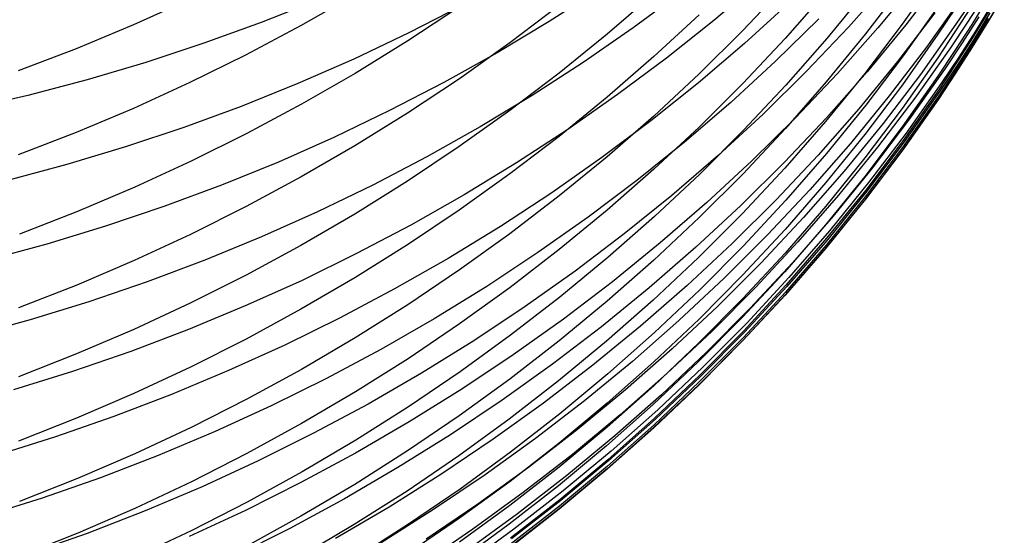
# Model space of a CAD drawing. Extents: x -383 to 1849, y -1185 to -529.
# Tile 669 of 870: x 1795.26 to 1802.99, y -1116.78 to -1112.72. Entities that reach past the tile are written whole.
import ezdxf

# ---------------------------------------------------------------- set-up
doc = ezdxf.new("R2010")
doc.units = 0
doc.layers.add('PREDEFINITO', color=7, linetype='CONTINUOUS')

msp = doc.modelspace()

# ---------------------------------------------------------------- linework, layer by layer
at = {"layer": 'PREDEFINITO'}
for p, q in [((1802.4693, -1112.3614, 589.2954), (1802.1891, -1112.758, 589.3396)), ((1801.0729, -1112.4203, 549.399), (1800.7106, -1112.7287, 549.2793)), ((1802.0841, -1112.425, 555.3722), (1801.7672, -1112.7818, 555.2678)), ((1802.195, -1112.4488, 591.2465), (1801.9009, -1112.835, 591.2977)), ((1802.3039, -1112.4186, 557.3126), (1801.9989, -1112.7876, 557.215)), ((1802.5111, -1112.3818, 559.2408), (1802.2191, -1112.7622, 559.1505)), ((1797.8854, -1112.5299, 607.2658), (1797.463, -1112.7718, 607.3379)), ((1799.8185, -1112.4795, 545.2169), (1799.4172, -1112.7374, 545.095)), ((1800.2398, -1112.5195, 601.1205), (1799.8726, -1112.837, 601.195)), ((1800.4592, -1112.5033, 547.3084), (1800.0769, -1112.7866, 547.187)), ((1801.2702, -1112.4551, 597.1199), (1800.9382, -1112.8074, 597.1883)), ((1801.5901, -1112.5064, 595.1608), (1801.2705, -1112.8703, 595.2241)), ((1801.9035, -1112.4966, 593.2013), (1801.5965, -1112.872, 593.2589)), ((1802.9872, -1112.5242, 577.8083), (1802.8636, -1112.7341, 577.8057)), ((1802.9916, -1112.5219, 575.861), (1802.8679, -1112.7315, 575.852)), ((1796.5948, -1112.5607, 609.3733), (1796.1509, -1112.7626, 609.4378)), ((1797.6001, -1112.5667, 540.7938), (1797.1553, -1112.7443, 540.6845)), ((1801.3045, -1112.5873, 551.3604), (1800.9521, -1112.9089, 551.2459)), ((1802.659, -1112.5459, 562.9957), (1802.3805, -1112.939, 562.922)), ((1802.7457, -1112.5576, 564.869), (1802.6114, -1112.7585, 564.8363)), ((1802.8332, -1112.539, 566.7362), (1802.7027, -1112.7428, 566.708)), ((1802.8628, -1112.552, 581.6148), (1802.7353, -1112.7595, 581.6218)), ((1802.8917, -1112.6051, 570.4333), (1802.7645, -1112.8119, 570.4141)), ((1798.7126, -1112.6214, 605.22), (1798.3073, -1112.8893, 605.2942)), ((1798.7392, -1112.6081, 542.9987), (1798.3145, -1112.8266, 542.8819)), ((1799.4958, -1112.6121, 603.1685), (1799.1084, -1112.9055, 603.2435)), ((1800.5958, -1112.6836, 599.152), (1800.2397, -1113.0135, 599.2227)), ((1802.4463, -1112.6701, 561.0799), (1802.1539, -1113.0524, 560.9984)), ((1802.4764, -1112.6104, 587.3821), (1802.1965, -1113.008, 587.4179)), ((1802.6052, -1112.6353, 585.4541), (1802.4706, -1112.8378, 585.4682)), ((1802.7352, -1112.6143, 583.5229), (1802.6042, -1112.8194, 583.5334)), ((1802.8693, -1112.657, 579.6937), (1802.742, -1112.8647, 579.6966)), ((1802.8791, -1112.6703, 572.2742), (1802.7517, -1112.8775, 572.2598)), ((1797.1553, -1112.7443, 540.6845), (1796.7046, -1112.9085, 540.5801)), ((1799.4172, -1112.7374, 545.095), (1799.0073, -1112.9833, 544.9768)), ((1800.7106, -1112.7287, 549.2793), (1800.3377, -1113.026, 549.1624)), ((1801.5356, -1112.7154, 553.3152), (1801.1949, -1113.0495, 553.2066)), ((1802.1891, -1112.758, 589.3396), (1801.8951, -1113.145, 589.3827)), ((1802.2191, -1112.7622, 559.1505), (1801.9138, -1113.1328, 559.0616)), ((1802.6114, -1112.7585, 564.8363), (1802.3321, -1113.1532, 564.7717)), ((1802.7027, -1112.7428, 566.708), (1802.5684, -1112.9442, 566.6799)), ((1802.7353, -1112.7595, 581.6218), (1802.6042, -1112.9648, 581.6288)), ((1802.7911, -1112.6995, 568.5726), (1802.6603, -1112.9037, 568.5489)), ((1802.8636, -1112.7341, 577.8057), (1802.7363, -1112.9417, 577.8031)), ((1802.8652, -1112.714, 574.063), (1802.7379, -1112.9214, 574.0521)), ((1802.8679, -1112.7315, 575.852), (1802.7404, -1112.939, 575.8432)), ((1796.1509, -1112.7626, 609.4378), (1795.7008, -1112.9512, 609.4981)), ((1797.463, -1112.7718, 607.3379), (1797.0329, -1113.0009, 607.4062)), ((1798.3145, -1112.8266, 542.8819), (1797.8825, -1113.0324, 542.7694)), ((1799.8726, -1112.837, 601.195), (1799.495, -1113.1433, 601.267)), ((1800.0769, -1112.7866, 547.187), (1799.6851, -1113.0583, 547.0689)), ((1800.9382, -1112.8074, 597.1883), (1800.5942, -1113.1492, 597.2546)), ((1801.7672, -1112.7818, 555.2678), (1801.438, -1113.1284, 555.1654)), ((1801.9009, -1112.835, 591.2977), (1801.5935, -1113.2114, 591.3476)), ((1801.9989, -1112.7876, 557.215), (1801.6809, -1113.1465, 557.1191)), ((1802.4706, -1112.8378, 585.4682), (1802.1908, -1113.2359, 585.4959)), ((1802.6042, -1112.8194, 583.5334), (1802.4697, -1113.0222, 583.5438)), ((1802.7645, -1112.8119, 570.4141), (1802.6337, -1113.0165, 570.3951)), ((1796.7046, -1112.9085, 540.5801), (1796.2483, -1113.0591, 540.4806)), ((1798.3073, -1112.8893, 605.2942), (1797.8934, -1113.1451, 605.3649)), ((1799.1084, -1112.9055, 603.2435), (1798.7113, -1113.1872, 603.3155)), ((1800.9521, -1112.9089, 551.2459), (1800.5887, -1113.2195, 551.134)), ((1801.2705, -1112.8703, 595.2241), (1800.9385, -1113.224, 595.2855)), ((1801.5965, -1112.872, 593.2589), (1801.2767, -1113.2374, 593.3149)), ((1802.6603, -1112.9037, 568.5489), (1802.526, -1113.1055, 568.5255)), ((1802.742, -1112.8647, 579.6966), (1802.6111, -1113.0701, 579.6995)), ((1802.7517, -1112.8775, 572.2598), (1802.6207, -1113.0825, 572.2456)), ((1795.7008, -1112.9512, 609.4981), (1795.245, -1113.1262, 609.554)), ((1799.0073, -1112.9833, 544.9768), (1798.5891, -1113.217, 544.8623)), ((1802.3805, -1112.939, 562.922), (1802.0881, -1113.3226, 562.8495)), ((1802.5684, -1112.9442, 566.6799), (1802.2893, -1113.3401, 566.6244)), ((1802.6042, -1112.9648, 581.6288), (1802.4694, -1113.1677, 581.6356)), ((1802.7363, -1112.9417, 577.8031), (1802.6053, -1113.1471, 577.8006)), ((1802.7379, -1112.9214, 574.0521), (1802.6069, -1113.1265, 574.0412)), ((1802.7404, -1112.939, 575.8432), (1802.6093, -1113.1442, 575.8345)), ((1796.2483, -1113.0591, 540.4806), (1795.7871, -1113.1959, 540.3863)), ((1797.0329, -1113.0009, 607.4062), (1796.5957, -1113.2172, 607.4707)), ((1797.8825, -1113.0324, 542.7694), (1797.4436, -1113.2253, 542.6612)), ((1799.6851, -1113.0583, 547.0689), (1799.284, -1113.3182, 546.9541)), ((1800.2397, -1113.0135, 599.2227), (1799.8726, -1113.3324, 599.291)), ((1800.3377, -1113.026, 549.1624), (1799.9547, -1113.312, 549.0484)), ((1801.1949, -1113.0495, 553.2066), (1800.8427, -1113.3728, 553.1002)), ((1802.1539, -1113.0524, 560.9984), (1801.8481, -1113.4249, 560.9183)), ((1802.1965, -1113.008, 587.4179), (1801.9029, -1113.3961, 587.4528)), ((1802.4697, -1113.0222, 583.5438), (1802.1898, -1113.4208, 583.5642)), ((1802.6111, -1113.0701, 579.6995), (1802.4764, -1113.2732, 579.7024)), ((1802.6337, -1113.0165, 570.3951), (1802.4992, -1113.2188, 570.3763)), ((1797.8934, -1113.1451, 605.3649), (1797.4714, -1113.3883, 605.4323)), ((1799.495, -1113.1433, 601.267), (1799.1074, -1113.4381, 601.3362)), ((1801.438, -1113.1284, 555.1654), (1801.0968, -1113.4645, 555.065)), ((1801.6809, -1113.1465, 557.1191), (1801.3506, -1113.4953, 557.025)), ((1801.8951, -1113.145, 589.3827), (1801.5877, -1113.5222, 589.4247)), ((1801.9138, -1113.1328, 559.0616), (1801.5955, -1113.4934, 558.9743)), ((1802.526, -1113.1055, 568.5255), (1802.2467, -1113.5022, 568.4791)), ((1802.6053, -1113.1471, 577.8006), (1802.4707, -1113.3502, 577.7981)), ((1802.6069, -1113.1265, 574.0412), (1802.4723, -1113.3293, 574.0305)), ((1802.6093, -1113.1442, 575.8345), (1802.4745, -1113.3471, 575.8258)), ((1802.6207, -1113.0825, 572.2456), (1802.486, -1113.2852, 572.2315)), ((1795.7871, -1113.1959, 540.3863), (1795.3213, -1113.3186, 540.2972)), ((1796.5957, -1113.2172, 607.4707), (1796.1518, -1113.4204, 607.5313)), ((1797.4436, -1113.2253, 542.6612), (1796.9983, -1113.405, 542.5575)), ((1798.5891, -1113.217, 544.8623), (1798.1631, -1113.4381, 544.7516)), ((1798.7113, -1113.1872, 603.3155), (1798.3053, -1113.457, 603.3844)), ((1800.5887, -1113.2195, 551.134), (1800.2147, -1113.519, 551.0247)), ((1800.5942, -1113.1492, 597.2546), (1800.2389, -1113.4802, 597.3188)), ((1800.9385, -1113.224, 595.2855), (1800.5947, -1113.567, 595.3451)), ((1801.5935, -1113.2114, 591.3476), (1801.2731, -1113.5777, 591.3962)), ((1802.3321, -1113.1532, 564.7717), (1802.0391, -1113.5383, 564.7081)), ((1802.4694, -1113.1677, 581.6356), (1802.1892, -1113.5665, 581.6491)), ((1802.4992, -1113.2188, 570.3763), (1802.2196, -1113.6163, 570.3391)), ((1801.2767, -1113.2374, 593.3149), (1800.9444, -1113.5924, 593.3694)), ((1802.1908, -1113.2359, 585.4959), (1801.8972, -1113.6244, 585.523)), ((1802.4764, -1113.2732, 579.7024), (1802.1966, -1113.6724, 579.708)), ((1802.486, -1113.2852, 572.2315), (1802.2059, -1113.6836, 572.2037)), ((1795.3213, -1113.3186, 540.2972), (1794.8515, -1113.427, 540.2135)), ((1799.284, -1113.3182, 546.9541), (1798.8742, -1113.566, 546.8427)), ((1799.8726, -1113.3324, 599.291), (1799.4951, -1113.64, 599.3569)), ((1799.9547, -1113.312, 549.0484), (1799.5621, -1113.5863, 548.9374)), ((1800.8427, -1113.3728, 553.1002), (1800.4795, -1113.6852, 552.9962)), ((1802.0881, -1113.3226, 562.8495), (1801.7824, -1113.6964, 562.7782)), ((1802.2893, -1113.3401, 566.6244), (1801.9964, -1113.7264, 566.5698)), ((1802.4707, -1113.3502, 577.7981), (1802.1908, -1113.7492, 577.7931)), ((1802.4723, -1113.3293, 574.0305), (1802.1924, -1113.7279, 574.0094)), ((1802.4745, -1113.3471, 575.8258), (1802.1943, -1113.7459, 575.8088)), ((1796.1518, -1113.4204, 607.5313), (1795.7018, -1113.6101, 607.5878)), ((1796.9983, -1113.405, 542.5575), (1796.547, -1113.5712, 542.4584)), ((1797.4714, -1113.3883, 605.4323), (1797.0418, -1113.6189, 605.4961)), ((1798.1631, -1113.4381, 544.7516), (1797.7298, -1113.6465, 544.645)), ((1798.3053, -1113.457, 603.3844), (1797.8907, -1113.7145, 603.4503)), ((1799.1074, -1113.4381, 601.3362), (1798.7102, -1113.7212, 601.4026)), ((1801.8481, -1113.4249, 560.9183), (1801.5295, -1113.7874, 560.8396)), ((1801.9029, -1113.3961, 587.4528), (1801.5959, -1113.7743, 587.4868)), ((1802.1898, -1113.4208, 583.5642), (1801.8962, -1113.8098, 583.5841)), ((1800.2147, -1113.519, 551.0247), (1799.8306, -1113.807, 550.9181)), ((1800.2389, -1113.4802, 597.3188), (1799.8726, -1113.8001, 597.3808)), ((1801.0968, -1113.4645, 555.065), (1800.7441, -1113.7899, 554.9667)), ((1801.3506, -1113.4953, 557.025), (1801.0082, -1113.8336, 556.9328)), ((1801.5955, -1113.4934, 558.9743), (1801.2648, -1113.8438, 558.8887)), ((1801.5877, -1113.5222, 589.4247), (1801.2675, -1113.8892, 589.4656)), ((1802.2467, -1113.5022, 568.4791), (1801.9536, -1113.8893, 568.4335)), ((1795.7018, -1113.6101, 607.5878), (1795.2461, -1113.7861, 607.6403)), ((1796.547, -1113.5712, 542.4584), (1796.0903, -1113.7238, 542.364)), ((1798.8742, -1113.566, 546.8427), (1798.4562, -1113.8015, 546.7349)), ((1799.5621, -1113.5863, 548.9374), (1799.1602, -1113.8488, 548.8295)), ((1800.5947, -1113.567, 595.3451), (1800.2394, -1113.8992, 595.4028)), ((1800.9444, -1113.5924, 593.3694), (1800.6003, -1113.9368, 593.4222)), ((1801.2731, -1113.5777, 591.3962), (1800.9404, -1113.9336, 591.4434)), ((1802.0391, -1113.5383, 564.7081), (1801.7326, -1113.9137, 564.6456)), ((1802.1892, -1113.5665, 581.6491), (1801.8952, -1113.9557, 581.6622)), ((1797.0418, -1113.6189, 605.4961), (1796.6051, -1113.8365, 605.5563)), ((1797.7298, -1113.6465, 544.645), (1797.2897, -1113.8418, 544.5424)), ((1799.4951, -1113.64, 599.3569), (1799.1075, -1113.936, 599.4203)), ((1800.4795, -1113.6852, 552.9962), (1800.1057, -1113.9864, 552.8946)), ((1801.8972, -1113.6244, 585.523), (1801.5903, -1114.003, 585.5493)), ((1802.1966, -1113.6724, 579.708), (1801.9029, -1114.062, 579.7134)), ((1802.2059, -1113.6836, 572.2037), (1801.912, -1114.0723, 572.1764)), ((1802.2196, -1113.6163, 570.3391), (1801.9262, -1114.0042, 570.3025)), ((1796.0903, -1113.7238, 542.364), (1795.6287, -1113.8624, 542.2746)), ((1797.8907, -1113.7145, 603.4503), (1797.4679, -1113.9595, 603.5129)), ((1798.7102, -1113.7212, 601.4026), (1798.304, -1113.9922, 601.4662)), ((1801.7824, -1113.6964, 562.7782), (1801.4639, -1114.0602, 562.7082)), ((1801.9964, -1113.7264, 566.5698), (1801.6901, -1114.103, 566.5162)), ((1802.1908, -1113.7492, 577.7931), (1801.8972, -1114.1386, 577.7883)), ((1802.1924, -1113.7279, 574.0094), (1801.8988, -1114.1168, 573.9887)), ((1802.1943, -1113.7459, 575.8088), (1801.9003, -1114.1351, 575.7923)), ((1796.6051, -1113.8365, 605.5563), (1796.1616, -1114.0408, 605.6128)), ((1797.2897, -1113.8418, 544.5424), (1796.8433, -1114.0239, 544.4441)), ((1798.4562, -1113.8015, 546.7349), (1798.0305, -1114.0243, 546.6307)), ((1799.8306, -1113.807, 550.9181), (1799.4369, -1114.0834, 550.8143)), ((1799.8726, -1113.8001, 597.3808), (1799.4959, -1114.1087, 597.4406)), ((1800.7441, -1113.7899, 554.9667), (1800.3805, -1114.1043, 554.8705)), ((1801.0082, -1113.8336, 556.9328), (1800.6544, -1114.1611, 556.8424)), ((1801.2648, -1113.8438, 558.8887), (1800.9222, -1114.1835, 558.8047)), ((1801.5295, -1113.7874, 560.8396), (1801.1984, -1114.1396, 560.7624)), ((1801.5959, -1113.7743, 587.4868), (1801.276, -1114.1424, 587.5199)), ((1801.8962, -1113.8098, 583.5841), (1801.5893, -1114.1888, 583.6035)), ((1795.6287, -1113.8624, 542.2746), (1795.1625, -1113.9868, 542.1901)), ((1799.1602, -1113.8488, 548.8295), (1798.7498, -1114.0991, 548.7248)), ((1800.2394, -1113.8992, 595.4028), (1799.8732, -1114.2202, 595.4586)), ((1801.2675, -1113.8892, 589.4656), (1800.9349, -1114.2458, 589.5053)), ((1801.7326, -1113.9137, 564.6456), (1801.4133, -1114.279, 564.5842)), ((1801.9536, -1113.8893, 568.4335), (1801.6471, -1114.2665, 568.3887)), ((1797.4679, -1113.9595, 603.5129), (1797.0376, -1114.1917, 603.5722)), ((1798.304, -1113.9922, 601.4662), (1797.8893, -1114.251, 601.527)), ((1799.1075, -1113.936, 599.4203), (1798.7105, -1114.2203, 599.4812)), ((1800.1057, -1113.9864, 552.8946), (1799.7219, -1114.276, 552.7956)), ((1800.6003, -1113.9368, 593.4222), (1800.2448, -1114.2704, 593.4734)), ((1800.9404, -1113.9336, 591.4434), (1800.5957, -1114.279, 591.4892)), ((1801.8952, -1113.9557, 581.6622), (1801.5879, -1114.335, 581.675)), ((1796.1616, -1114.0408, 605.6128), (1795.712, -1114.2316, 605.6656)), ((1796.8433, -1114.0239, 544.4441), (1796.3909, -1114.1924, 544.3502)), ((1798.0305, -1114.0243, 546.6307), (1797.5974, -1114.2344, 546.5303)), ((1801.4639, -1114.0602, 562.7082), (1801.1329, -1114.4135, 562.6395)), ((1801.5903, -1114.003, 585.5493), (1801.2706, -1114.3714, 585.575)), ((1801.9029, -1114.062, 579.7134), (1801.5959, -1114.4417, 579.7188)), ((1801.912, -1114.0723, 572.1764), (1801.6048, -1114.4513, 572.1496)), ((1801.9262, -1114.0042, 570.3025), (1801.6196, -1114.3822, 570.2667)), ((1798.7498, -1114.0991, 548.7248), (1798.331, -1114.3371, 548.6235)), ((1799.4369, -1114.0834, 550.8143), (1799.0341, -1114.3479, 550.7134)), ((1799.4959, -1114.1087, 597.4406), (1799.1091, -1114.4056, 597.4982)), ((1800.3805, -1114.1043, 554.8705), (1800.0063, -1114.4074, 554.7767)), ((1801.1984, -1114.1396, 560.7624), (1800.8554, -1114.4813, 560.6867)), ((1801.276, -1114.1424, 587.5199), (1800.9438, -1114.5001, 587.5521)), ((1801.6901, -1114.103, 566.5162), (1801.371, -1114.4694, 566.4636)), ((1801.8972, -1114.1386, 577.7883), (1801.5902, -1114.5181, 577.7836)), ((1801.8988, -1114.1168, 573.9887), (1801.5918, -1114.4958, 573.9685)), ((1801.9003, -1114.1351, 575.7923), (1801.5929, -1114.5144, 575.7761)), ((1795.712, -1114.2316, 605.6656), (1795.2567, -1114.4086, 605.7146)), ((1796.3909, -1114.1924, 544.3502), (1795.9332, -1114.3472, 544.2608)), ((1797.0376, -1114.1917, 603.5722), (1796.6001, -1114.4108, 603.6282)), ((1798.7105, -1114.2203, 599.4812), (1798.3044, -1114.4925, 599.5395)), ((1799.8732, -1114.2202, 595.4586), (1799.4965, -1114.5299, 595.5124)), ((1800.6544, -1114.1611, 556.8424), (1800.2896, -1114.4776, 556.7541)), ((1800.9222, -1114.1835, 558.8047), (1800.5681, -1114.5125, 558.7225)), ((1801.5893, -1114.1888, 583.6035), (1801.2696, -1114.5577, 583.6224)), ((1797.5974, -1114.2344, 546.5303), (1797.1576, -1114.4313, 546.4338)), ((1797.8893, -1114.251, 601.527), (1797.4664, -1114.4971, 601.5848)), ((1799.7219, -1114.276, 552.7956), (1799.3285, -1114.554, 552.6992)), ((1800.2448, -1114.2704, 593.4734), (1799.8783, -1114.5929, 593.5228)), ((1800.5957, -1114.279, 591.4892), (1800.2396, -1114.6135, 591.5336)), ((1800.9349, -1114.2458, 589.5053), (1800.5904, -1114.5918, 589.5438)), ((1801.4133, -1114.279, 564.5842), (1801.0815, -1114.634, 564.5241)), ((1801.6471, -1114.2665, 568.3887), (1801.3279, -1114.6336, 568.3448)), ((1795.9332, -1114.3472, 544.2608), (1795.4705, -1114.4879, 544.1761)), ((1798.331, -1114.3371, 548.6235), (1797.9046, -1114.5623, 548.5256)), ((1799.0341, -1114.3479, 550.7134), (1798.6225, -1114.6002, 550.6156)), ((1801.2706, -1114.3714, 585.575), (1800.9385, -1114.7293, 585.5999)), ((1801.5879, -1114.335, 581.675), (1801.2677, -1114.7041, 581.6874)), ((1801.6196, -1114.3822, 570.2667), (1801.3001, -1114.75, 570.2316)), ((1796.6001, -1114.4108, 603.6282), (1796.156, -1114.6167, 603.6808)), ((1797.1576, -1114.4313, 546.4338), (1796.7113, -1114.6148, 546.3413)), ((1799.1091, -1114.4056, 597.4982), (1798.7129, -1114.6907, 597.5535)), ((1800.0063, -1114.4074, 554.7767), (1799.622, -1114.699, 554.6852)), ((1801.1329, -1114.4135, 562.6395), (1800.7901, -1114.7563, 562.5722)), ((1801.5959, -1114.4417, 579.7188), (1801.276, -1114.8113, 579.7239)), ((1801.6048, -1114.4513, 572.1496), (1801.2846, -1114.82, 572.1234)), ((1795.4705, -1114.4879, 544.1761), (1795.0033, -1114.6143, 544.096)), ((1797.4664, -1114.4971, 601.5848), (1797.036, -1114.7305, 601.6395)), ((1798.3044, -1114.4925, 599.5395), (1797.8897, -1114.7523, 599.5952)), ((1799.4965, -1114.5299, 595.5124), (1799.1098, -1114.8279, 595.5642)), ((1800.2896, -1114.4776, 556.7541), (1799.9142, -1114.7828, 556.6679)), ((1800.5681, -1114.5125, 558.7225), (1800.203, -1114.8304, 558.6422)), ((1800.8554, -1114.4813, 560.6867), (1800.5009, -1114.8121, 560.6126)), ((1800.9438, -1114.5001, 587.5521), (1800.5997, -1114.8471, 587.5833)), ((1801.371, -1114.4694, 566.4636), (1801.0394, -1114.8255, 566.412)), ((1801.5902, -1114.5181, 577.7836), (1801.2704, -1114.8874, 577.7791)), ((1801.5918, -1114.4958, 573.9685), (1801.272, -1114.8647, 573.9488)), ((1801.5929, -1114.5144, 575.7761), (1801.2727, -1114.8836, 575.7604)), ((1796.156, -1114.6167, 603.6808), (1795.7057, -1114.809, 603.7299)), ((1796.7113, -1114.6148, 546.3413), (1796.2592, -1114.7848, 546.253)), ((1797.9046, -1114.5623, 548.5256), (1797.4708, -1114.7747, 548.4312)), ((1798.6225, -1114.6002, 550.6156), (1798.2028, -1114.84, 550.5209)), ((1799.3285, -1114.554, 552.6992), (1798.9259, -1114.8199, 552.6055)), ((1799.8783, -1114.5929, 593.5228), (1799.5013, -1114.9039, 593.5705)), ((1800.2396, -1114.6135, 591.5336), (1799.8725, -1114.9368, 591.5764)), ((1800.5904, -1114.5918, 589.5438), (1800.2345, -1114.9268, 589.5811)), ((1801.2696, -1114.5577, 583.6224), (1800.9375, -1114.9161, 583.6407)), ((1798.7129, -1114.6907, 597.5535), (1798.3076, -1114.9636, 597.6064)), ((1801.0815, -1114.634, 564.5241), (1800.7378, -1114.9783, 564.4651)), ((1801.3279, -1114.6336, 568.3448), (1800.9963, -1114.9902, 568.3018)), ((1797.036, -1114.7305, 601.6395), (1796.5984, -1114.9507, 601.6912)), ((1797.8897, -1114.7523, 599.5952), (1797.4669, -1114.9995, 599.6481)), ((1799.622, -1114.699, 554.6852), (1799.2282, -1114.9788, 554.5961)), ((1800.7901, -1114.7563, 562.5722), (1800.4358, -1115.0882, 562.5064)), ((1800.9385, -1114.7293, 585.5999), (1800.5946, -1115.0766, 585.6241)), ((1801.2677, -1114.7041, 581.6874), (1800.9351, -1115.0628, 581.6995)), ((1801.3001, -1114.75, 570.2316), (1800.9682, -1115.1075, 570.1972)), ((1795.7057, -1114.809, 603.7299), (1795.2496, -1114.9874, 603.7755)), ((1796.2592, -1114.7848, 546.253), (1795.8017, -1114.9408, 546.1689)), ((1797.4708, -1114.7747, 548.4312), (1797.0303, -1114.9738, 548.3406)), ((1798.2028, -1114.84, 550.5209), (1797.7754, -1115.0671, 550.4294)), ((1798.9259, -1114.8199, 552.6055), (1798.5148, -1115.0736, 552.5146)), ((1799.1098, -1114.8279, 595.5642), (1798.7136, -1115.114, 595.614)), ((1799.9142, -1114.7828, 556.6679), (1799.5288, -1115.0764, 556.5838)), ((1800.203, -1114.8304, 558.6422), (1799.8273, -1115.1369, 558.5638)), ((1800.5009, -1114.8121, 560.6126), (1800.1354, -1115.1319, 560.5402)), ((1800.5997, -1114.8471, 587.5833), (1800.2441, -1115.1832, 587.6135)), ((1801.0394, -1114.8255, 566.412), (1800.696, -1115.1709, 566.3615)), ((1801.276, -1114.8113, 579.7239), (1800.9438, -1115.1704, 579.729)), ((1801.2846, -1114.82, 572.1234), (1800.9521, -1115.1784, 572.0979)), ((1799.5013, -1114.9039, 593.5705), (1799.1143, -1115.2033, 593.6164)), ((1800.2345, -1114.9268, 589.5811), (1799.8676, -1115.2506, 589.6172)), ((1800.9375, -1114.9161, 583.6407), (1800.5936, -1115.2638, 583.6585)), ((1801.2704, -1114.8874, 577.7791), (1800.9383, -1115.2462, 577.7746)), ((1801.272, -1114.8647, 573.9488), (1800.9399, -1115.2231, 573.9296)), ((1801.2727, -1114.8836, 575.7604), (1800.94, -1115.2423, 575.745)), ((1795.8017, -1114.9408, 546.1689), (1795.3392, -1115.0828, 546.0891)), ((1796.5984, -1114.9507, 601.6912), (1796.1542, -1115.1576, 601.7398)), ((1797.0303, -1114.9738, 548.3406), (1796.5834, -1115.1596, 548.2537)), ((1797.4669, -1114.9995, 599.6481), (1797.0366, -1115.2339, 599.6983)), ((1798.3076, -1114.9636, 597.6064), (1797.8937, -1115.224, 597.6569)), ((1799.2282, -1114.9788, 554.5961), (1798.8253, -1115.2465, 554.5096)), ((1799.8725, -1114.9368, 591.5764), (1799.495, -1115.2486, 591.6178)), ((1800.7378, -1114.9783, 564.4651), (1800.3827, -1115.3118, 564.4075)), ((1800.9963, -1114.9902, 568.3018), (1800.6528, -1115.3362, 568.2598)), ((1797.7754, -1115.0671, 550.4294), (1797.3407, -1115.2813, 550.3412)), ((1798.5148, -1115.0736, 552.5146), (1798.0954, -1115.3147, 552.4267)), ((1799.5288, -1115.0764, 556.5838), (1799.1338, -1115.3582, 556.502)), ((1800.5946, -1115.0766, 585.6241), (1800.2392, -1115.4129, 585.6475)), ((1800.9351, -1115.0628, 581.6995), (1800.5907, -1115.4107, 581.7112)), ((1795.3392, -1115.0828, 546.0891), (1794.8723, -1115.2103, 546.0139)), ((1796.1542, -1115.1576, 601.7398), (1795.7038, -1115.3509, 601.7852)), ((1796.5834, -1115.1596, 548.2537), (1796.1306, -1115.3316, 548.1707)), ((1798.7136, -1115.114, 595.614), (1798.3084, -1115.3879, 595.6615)), ((1799.8273, -1115.1369, 558.5638), (1799.4417, -1115.4318, 558.4874)), ((1800.1354, -1115.1319, 560.5402), (1799.7594, -1115.4402, 560.4696)), ((1800.4358, -1115.0882, 562.5064), (1800.0705, -1115.4089, 562.442)), ((1800.9682, -1115.1075, 570.1972), (1800.6244, -1115.4542, 570.1636)), ((1797.0366, -1115.2339, 599.6983), (1796.5991, -1115.4551, 599.7457)), ((1797.8937, -1115.224, 597.6569), (1797.4718, -1115.4718, 597.705)), ((1799.1143, -1115.2033, 593.6164), (1798.7178, -1115.4908, 593.6605)), ((1800.2441, -1115.1832, 587.6135), (1799.8777, -1115.5081, 587.6427)), ((1800.696, -1115.1709, 566.3615), (1800.3411, -1115.5055, 566.3121)), ((1800.9399, -1115.2231, 573.9296), (1800.5958, -1115.5707, 573.911)), ((1800.9438, -1115.1704, 579.729), (1800.5997, -1115.5188, 579.7339)), ((1800.9521, -1115.1784, 572.0979), (1800.6077, -1115.5261, 572.0729)), ((1797.3407, -1115.2813, 550.3412), (1796.8993, -1115.4822, 550.2565)), ((1798.8253, -1115.2465, 554.5096), (1798.4137, -1115.5019, 554.4257)), ((1799.495, -1115.2486, 591.6178), (1799.1074, -1115.5488, 591.6576)), ((1799.8676, -1115.2506, 589.6172), (1799.4902, -1115.563, 589.652)), ((1800.3827, -1115.3118, 564.4075), (1800.0166, -1115.6341, 564.3512)), ((1800.5936, -1115.2638, 583.6585), (1800.2382, -1115.6004, 583.6757)), ((1800.9383, -1115.2462, 577.7746), (1800.5943, -1115.5943, 577.7704)), ((1800.94, -1115.2423, 575.745), (1800.5955, -1115.5904, 575.7302)), ((1795.7038, -1115.3509, 601.7852), (1795.2477, -1115.5303, 601.8273)), ((1796.1306, -1115.3316, 548.1707), (1795.6725, -1115.4897, 548.0917)), ((1798.0954, -1115.3147, 552.4267), (1797.6683, -1115.5431, 552.3418)), ((1798.3084, -1115.3879, 595.6615), (1797.8946, -1115.6493, 595.707)), ((1799.1338, -1115.3582, 556.502), (1798.7297, -1115.628, 556.4226)), ((1800.6528, -1115.3362, 568.2598), (1800.2978, -1115.6711, 568.2187)), ((1796.5991, -1115.4551, 599.7457), (1796.1549, -1115.6628, 599.7902)), ((1799.4417, -1115.4318, 558.4874), (1799.0465, -1115.7149, 558.413)), ((1799.7594, -1115.4402, 560.4696), (1799.3733, -1115.7369, 560.4008)), ((1800.0705, -1115.4089, 562.442), (1799.6948, -1115.7182, 562.3793)), ((1800.2392, -1115.4129, 585.6475), (1799.8729, -1115.7379, 585.6701)), ((1800.5907, -1115.4107, 581.7112), (1800.2348, -1115.7476, 581.7226)), ((1800.6244, -1115.4542, 570.1636), (1800.2692, -1115.7899, 570.1308)), ((1795.6725, -1115.4897, 548.0917), (1795.2094, -1115.6336, 548.0169)), ((1796.8993, -1115.4822, 550.2565), (1796.4516, -1115.6696, 550.1754)), ((1797.4718, -1115.4718, 597.705), (1797.0422, -1115.7067, 597.7505)), ((1797.6683, -1115.5431, 552.3418), (1797.234, -1115.7585, 552.2601)), ((1798.4137, -1115.5019, 554.4257), (1797.9939, -1115.7448, 554.3445)), ((1798.7178, -1115.4908, 593.6605), (1798.3122, -1115.766, 593.7027)), ((1799.8777, -1115.5081, 587.6427), (1799.5007, -1115.8215, 587.6709)), ((1800.3411, -1115.5055, 566.3121), (1799.9752, -1115.8288, 566.2639)), ((1800.5997, -1115.5188, 579.7339), (1800.2442, -1115.8563, 579.7386)), ((1800.6077, -1115.5261, 572.0729), (1800.2518, -1115.8628, 572.0486)), ((1799.1074, -1115.5488, 591.6576), (1798.7104, -1115.837, 591.6958)), ((1799.4902, -1115.563, 589.652), (1799.1029, -1115.8636, 589.6855)), ((1800.2382, -1115.6004, 583.6757), (1799.8719, -1115.9258, 583.6924)), ((1800.5943, -1115.5943, 577.7704), (1800.2388, -1115.9314, 577.7662)), ((1800.5955, -1115.5904, 575.7302), (1800.2395, -1115.9274, 575.7158)), ((1800.5958, -1115.5707, 573.911), (1800.2404, -1115.9074, 573.8928)), ((1796.1549, -1115.6628, 599.7902), (1795.7046, -1115.8569, 599.8317)), ((1796.4516, -1115.6696, 550.1754), (1795.998, -1115.8433, 550.0979)), ((1797.8946, -1115.6493, 595.707), (1797.4727, -1115.898, 595.7502)), ((1798.7297, -1115.628, 556.4226), (1798.3169, -1115.8854, 556.3456)), ((1800.0166, -1115.6341, 564.3512), (1799.6399, -1115.945, 564.2963)), ((1800.2978, -1115.6711, 568.2187), (1799.932, -1115.9949, 568.1786)), ((1797.0422, -1115.7067, 597.7505), (1796.6055, -1115.9283, 597.7935)), ((1797.234, -1115.7585, 552.2601), (1796.793, -1115.9605, 552.1815)), ((1797.9939, -1115.7448, 554.3445), (1797.5665, -1115.9748, 554.2661)), ((1798.3122, -1115.766, 593.7027), (1797.8981, -1116.0287, 593.743)), ((1799.0465, -1115.7149, 558.413), (1798.6421, -1115.9858, 558.3408)), ((1799.3733, -1115.7369, 560.4008), (1798.9777, -1116.0217, 560.3338)), ((1799.6948, -1115.7182, 562.3793), (1799.3091, -1116.0158, 562.3182)), ((1799.8729, -1115.7379, 585.6701), (1799.4962, -1116.0514, 585.692)), ((1800.2348, -1115.7476, 581.7226), (1799.868, -1116.0732, 581.7335)), ((1795.998, -1115.8433, 550.0979), (1795.5391, -1116.003, 550.0241)), ((1798.7104, -1115.837, 591.6958), (1798.3042, -1116.1129, 591.7324)), ((1799.5007, -1115.8215, 587.6709), (1799.1137, -1116.1231, 587.698)), ((1799.9752, -1115.8288, 566.2639), (1799.5988, -1116.1407, 566.217)), ((1800.2692, -1115.7899, 570.1308), (1799.9031, -1116.1144, 570.0989)), ((1795.7046, -1115.8569, 599.8317), (1795.2486, -1116.037, 599.8703)), ((1796.6055, -1115.9283, 597.7935), (1796.1621, -1116.1364, 597.8339)), ((1797.4727, -1115.898, 595.7502), (1797.0432, -1116.1337, 595.7911)), ((1798.3169, -1115.8854, 556.3456), (1797.896, -1116.1301, 556.271)), ((1799.1029, -1115.8636, 589.6855), (1798.706, -1116.1521, 589.7176)), ((1799.8719, -1115.9258, 583.6924), (1799.4952, -1116.2397, 583.7084)), ((1800.2395, -1115.9274, 575.7158), (1799.8725, -1116.2532, 575.7019)), ((1800.2388, -1115.9314, 577.7662), (1799.8725, -1116.2572, 577.7622)), ((1800.2404, -1115.9074, 573.8928), (1799.874, -1116.2329, 573.8752)), ((1800.2442, -1115.8563, 579.7386), (1799.8777, -1116.1824, 579.7432)), ((1800.2518, -1115.8628, 572.0486), (1799.885, -1116.1883, 572.0249)), ((1795.5391, -1116.003, 550.0241), (1795.0754, -1116.1484, 549.9542)), ((1796.793, -1115.9605, 552.1815), (1796.3456, -1116.149, 552.1062)), ((1797.5665, -1115.9748, 554.2661), (1797.1318, -1116.1917, 554.1907)), ((1798.6421, -1115.9858, 558.3408), (1798.2292, -1116.2442, 558.2708)), ((1799.6399, -1115.945, 564.2963), (1799.2533, -1116.2441, 564.2429)), ((1799.932, -1115.9949, 568.1786), (1799.5557, -1116.3072, 568.1396)), ((1797.8981, -1116.0287, 593.743), (1797.4759, -1116.2787, 593.7814)), ((1798.9777, -1116.0217, 560.3338), (1798.5729, -1116.2944, 560.2688)), ((1799.3091, -1116.0158, 562.3182), (1798.9138, -1116.3015, 562.2588)), ((1799.4962, -1116.0514, 585.692), (1799.1095, -1116.3531, 585.713)), ((1799.868, -1116.0732, 581.7335), (1799.4907, -1116.3873, 581.7441)), ((1796.1621, -1116.1364, 597.8339), (1795.7125, -1116.3307, 597.8715)), ((1796.3456, -1116.149, 552.1062), (1795.8924, -1116.3236, 552.0344)), ((1797.0432, -1116.1337, 595.7911), (1796.6065, -1116.3561, 595.8298)), ((1797.896, -1116.1301, 556.271), (1797.4675, -1116.362, 556.1991)), ((1798.3042, -1116.1129, 591.7324), (1797.8896, -1116.3764, 591.7674)), ((1798.706, -1116.1521, 589.7176), (1798.3002, -1116.4284, 589.7484)), ((1799.1137, -1116.1231, 587.698), (1798.7173, -1116.4127, 587.7241)), ((1799.5988, -1116.1407, 566.217), (1799.2124, -1116.4409, 566.1713)), ((1799.9031, -1116.1144, 570.0989), (1799.5265, -1116.4274, 570.0678)), ((1797.1318, -1116.1917, 554.1907), (1796.6904, -1116.3952, 554.1182)), ((1799.4952, -1116.2397, 583.7084), (1799.1084, -1116.5417, 583.7239)), ((1799.874, -1116.2329, 573.8752), (1799.4971, -1116.5467, 573.8582)), ((1799.8777, -1116.1824, 579.7432), (1799.5007, -1116.497, 579.7476)), ((1799.885, -1116.1883, 572.0249), (1799.5077, -1116.5022, 572.0019)), ((1797.4759, -1116.2787, 593.7814), (1797.046, -1116.5156, 593.8177)), ((1798.2292, -1116.2442, 558.2708), (1797.8082, -1116.4901, 558.2032)), ((1798.5729, -1116.2944, 560.2688), (1798.1596, -1116.5545, 560.2058)), ((1798.9138, -1116.3015, 562.2588), (1798.5094, -1116.5749, 562.2011)), ((1799.2533, -1116.2441, 564.2429), (1798.8571, -1116.5313, 564.1909)), ((1799.5557, -1116.3072, 568.1396), (1799.1693, -1116.6077, 568.1017)), ((1799.8725, -1116.2532, 575.7019), (1799.4951, -1116.5675, 575.6884)), ((1799.8725, -1116.2572, 577.7622), (1799.4956, -1116.5715, 577.7583)), ((1795.7125, -1116.3307, 597.8715), (1795.2572, -1116.511, 597.9065)), ((1795.8924, -1116.3236, 552.0344), (1795.4339, -1116.4842, 551.966)), ((1796.6065, -1116.3561, 595.8298), (1796.1632, -1116.5649, 595.8661)), ((1796.6904, -1116.3952, 554.1182), (1796.2427, -1116.5851, 554.0487)), ((1797.4675, -1116.362, 556.1991), (1797.0317, -1116.5808, 556.1299)), ((1797.8896, -1116.3764, 591.7674), (1797.4668, -1116.627, 591.8006)), ((1799.1095, -1116.3531, 585.713), (1798.7132, -1116.6427, 585.7331)), ((1799.4907, -1116.3873, 581.7441), (1799.1034, -1116.6896, 581.7543)), ((1798.3002, -1116.4284, 589.7484), (1797.8857, -1116.6921, 589.7778)), ((1798.7173, -1116.4127, 587.7241), (1798.3117, -1116.6899, 587.749)), ((1799.2124, -1116.4409, 566.1713), (1798.8165, -1116.7291, 566.1269)), ((1799.5265, -1116.4274, 570.0678), (1799.14, -1116.7286, 570.0376)), ((1795.4339, -1116.4842, 551.966), (1794.9705, -1116.6305, 551.9013)), ((1797.046, -1116.5156, 593.8177), (1796.609, -1116.7392, 593.852)), ((1797.8082, -1116.4901, 558.2032), (1797.3794, -1116.7229, 558.1379)), ((1798.8571, -1116.5313, 564.1909), (1798.4518, -1116.8063, 564.1405)), ((1799.1084, -1116.5417, 583.7239), (1798.7122, -1116.8317, 583.7387)), ((1799.4971, -1116.5467, 573.8582), (1799.1103, -1116.8488, 573.8418)), ((1799.5007, -1116.497, 579.7476), (1799.1138, -1116.7999, 579.7519)), ((1799.5077, -1116.5022, 572.0019), (1799.1203, -1116.8044, 571.9796)), ((1796.1632, -1116.5649, 595.8661), (1795.7136, -1116.76, 595.9)), ((1796.2427, -1116.5851, 554.0487), (1795.7892, -1116.7612, 553.9825)), ((1797.0317, -1116.5808, 556.1299), (1796.5892, -1116.7861, 556.0633)), ((1797.4668, -1116.627, 591.8006), (1797.0364, -1116.8646, 591.8321)), ((1798.1596, -1116.5545, 560.2058), (1797.7381, -1116.802, 560.145)), ((1798.5094, -1116.5749, 562.2011), (1798.0964, -1116.8359, 562.1453)), ((1799.1693, -1116.6077, 568.1017), (1798.7735, -1116.8962, 568.0648)), ((1799.4951, -1116.5675, 575.6884), (1799.1076, -1116.87, 575.6755)), ((1799.4956, -1116.5715, 577.7583), (1799.1088, -1116.8739, 577.7546)), ((1797.8857, -1116.6921, 589.7778), (1797.4632, -1116.9429, 589.8057)), ((1798.3117, -1116.6899, 587.749), (1797.8976, -1116.9546, 587.7728)), ((1798.7132, -1116.6427, 585.7331), (1798.3079, -1116.92, 585.7524)), ((1799.1034, -1116.6896, 581.7543), (1798.7066, -1116.9798, 581.7641)), ((1795.7136, -1116.76, 595.9), (1795.2583, -1116.9409, 595.9314)), ((1795.7892, -1116.7612, 553.9825), (1795.3303, -1116.923, 553.9194)), ((1796.609, -1116.7392, 593.852), (1796.1654, -1116.9492, 593.8842)), ((1797.3794, -1116.7229, 558.1379), (1796.9435, -1116.9426, 558.075)), ((1798.8165, -1116.7291, 566.1269), (1798.4114, -1117.005, 566.0838)), ((1799.14, -1116.7286, 570.0376), (1798.7439, -1117.0177, 570.0083))]:
    msp.add_line(p, q, dxfattribs=at)

doc.saveas('drawing.dxf')
